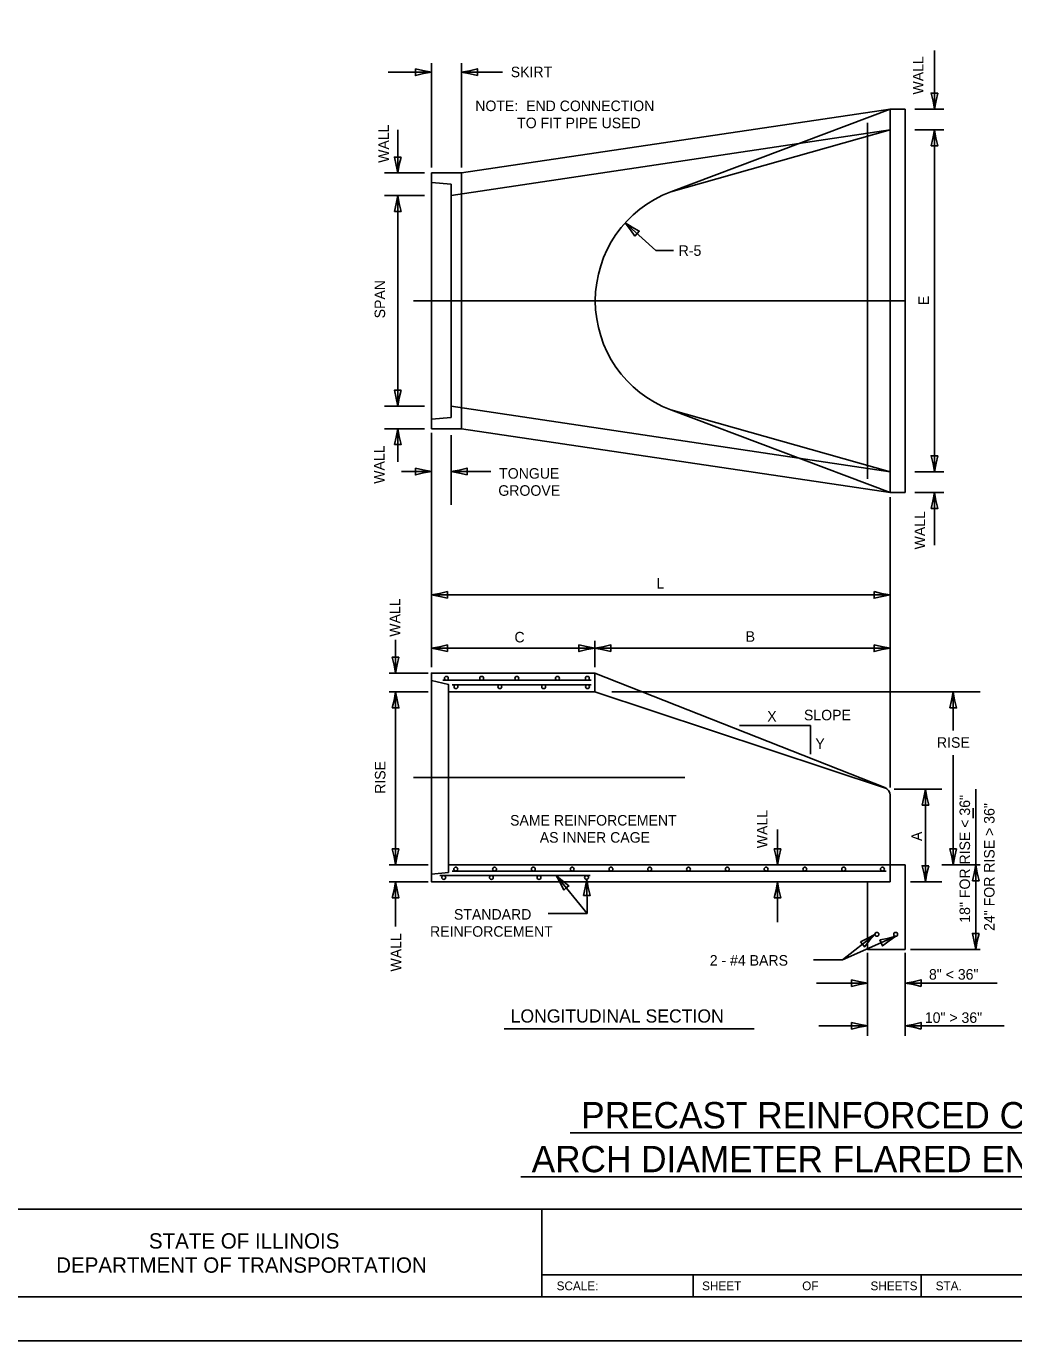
# Model space of a CAD drawing. Extents: x 2133490 to 2172050, y 2138301 to 2145980.
# Drawn here: x 2152934 to 2153497, y 2141438 to 2142187 of the extents above; entities that cross this region are included whole.
import ezdxf

# ---------------------------------------------------------------- set-up
doc = ezdxf.new("R2010")
doc.units = 0
for name, color, linetype in [('Design_PR_Roadway Dimensions', 7, 'Continuous'), ('Design_PR_Roadway Notes', 7, 'Continuous'), ('Drainage_PR_Pipe Culvert', 7, 'Continuous'), ('Level 23', 7, 'Continuous'), ('Sheets_50 Reference Boundary', 7, 'Continuous'), ('Sheets_General Details', 7, 'Continuous'), ('Sheets_Printer Plotting Border', 7, 'Continuous'), ('Topo_Bridge Structures', 7, 'Continuous')]:
    doc.layers.add(name, color=color, linetype=linetype)

msp = doc.modelspace()

# ---------------------------------------------------------------- linework, layer by layer
at = {"layer": 'Design_PR_Roadway Dimensions'}
for p, q in [((2153452.2, 2142172.84), (2153452.2, 2142139.51)), ((2153165.45, 2142165.74), (2153165.45, 2142106.19)), ((2153182.59, 2142165.74), (2153182.59, 2142106.19)), ((2153140.72, 2142160.56), (2153165.45, 2142160.56)), ((2153182.59, 2142160.56), (2153205.9, 2142160.56)), ((2153457.58, 2142139.51), (2153441.08, 2142139.51)), ((2153146.23, 2142127.6), (2153146.23, 2142103.09)), ((2153457.58, 2142127.6), (2153441.08, 2142127.6)), ((2153452.2, 2142127.6), (2153452.2, 2141932.86)), ((2153161.48, 2142103.09), (2153138.64, 2142103.09)), ((2153161.48, 2142090.29), (2153138.64, 2142090.29)), ((2153146.23, 2142090.29), (2153146.23, 2141970.16)), ((2153293.31, 2142059.01), (2153275.91, 2142074.67)), ((2153303.38, 2142059.01), (2153293.31, 2142059.01)), ((2153155.31, 2142030.23), (2153435.45, 2142030.23)), ((2153161.48, 2141970.16), (2153138.64, 2141970.16)), ((2153161.48, 2141957.37), (2153138.64, 2141957.37)), ((2153146.23, 2141957.37), (2153146.23, 2141938.54)), ((2153165.45, 2141955.06), (2153165.45, 2141821.54)), ((2153176.65, 2141953.75), (2153176.65, 2141914.02)), ((2153165.45, 2141932.96), (2153148.45, 2141932.96)), ((2153199.37, 2141932.96), (2153176.65, 2141932.96)), ((2153457.58, 2141932.86), (2153441.08, 2141932.86)), ((2153426.88, 2141918.33), (2153426.88, 2141752.92)), ((2153457.58, 2141920.94), (2153441.08, 2141920.94)), ((2153452.2, 2141920.94), (2153452.2, 2141890.92)), ((2153165.45, 2141862.59), (2153426.88, 2141862.59)), ((2153145.05, 2141837.09), (2153145.05, 2141818.08)), ((2153258.66, 2141836.54), (2153258.66, 2141821.54)), ((2153165.45, 2141832.27), (2153258.66, 2141832.27)), ((2153258.66, 2141832.27), (2153426.88, 2141832.27)), ((2153163.52, 2141818.08), (2153141.38, 2141818.08)), ((2153163.52, 2141807.37), (2153141.38, 2141807.37)), ((2153145.05, 2141807.37), (2153145.05, 2141708.8)), ((2153268.24, 2141807.37), (2153478.26, 2141807.37)), ((2153462.85, 2141807.37), (2153462.85, 2141785.36)), ((2153341.1, 2141788.17), (2153381.58, 2141788.17)), ((2153381.58, 2141788.17), (2153381.58, 2141771.91)), ((2153462.85, 2141771.29), (2153462.85, 2141708.8)), ((2153155.31, 2141758.62), (2153309.9, 2141758.62)), ((2153429.21, 2141751.98), (2153456.41, 2141751.98)), ((2153447.06, 2141751.98), (2153447.06, 2141699.16)), ((2153475.71, 2141751.98), (2153475.71, 2141708.8)), ((2153362.78, 2141728.9), (2153362.78, 2141708.8)), ((2153163.52, 2141708.8), (2153141.38, 2141708.8)), ((2153456.41, 2141708.8), (2153478.26, 2141708.8)), ((2153475.71, 2141708.8), (2153475.71, 2141660.58)), ((2153163.52, 2141699.16), (2153141.38, 2141699.16)), ((2153145.05, 2141699.16), (2153145.05, 2141673.72)), ((2153254.16, 2141680.98), (2153236.59, 2141702.69)), ((2153254.16, 2141680.98), (2153253.95, 2141700.48)), ((2153362.78, 2141699.16), (2153362.78, 2141676.08)), ((2153438.55, 2141699.16), (2153456.41, 2141699.16)), ((2153254.16, 2141680.98), (2153232.03, 2141680.98)), ((2153418.28, 2141669.11), (2153399.77, 2141654.58)), ((2153430.15, 2141668.06), (2153399.77, 2141654.58)), ((2153399.77, 2141654.58), (2153383.2, 2141654.58)), ((2153414.02, 2141658.68), (2153414.02, 2141611.27)), ((2153435.45, 2141658.68), (2153435.45, 2141611.27)), ((2153438.55, 2141660.58), (2153478.26, 2141660.58)), ((2153385.04, 2141641.4), (2153414.02, 2141641.4)), ((2153435.45, 2141641.4), (2153487.89, 2141641.4)), ((2153386.28, 2141617.07), (2153414.02, 2141617.07)), ((2153435.45, 2141617.07), (2153491.93, 2141617.07))]:
    msp.add_line(p, q, dxfattribs=at)
at = {"layer": 'Design_PR_Roadway Notes'}
for p, q in [((2153474.21, 2141735.34), (2153474.21, 2141741.13)), ((2153206.91, 2141615.39), (2153349.48, 2141615.39))]:
    msp.add_line(p, q, dxfattribs=at)
at = {"layer": 'Drainage_PR_Pipe Culvert'}
for p, q in [((2153182.59, 2142103.09), (2153426.88, 2142139.51)), ((2153426.88, 2142139.51), (2153301.86, 2142092.39)), ((2153426.88, 2142139.51), (2153426.88, 2141920.94)), ((2153426.88, 2142139.51), (2153435.45, 2142139.51)), ((2153435.45, 2142139.51), (2153435.45, 2141920.94)), ((2153176.65, 2142090.29), (2153426.88, 2142127.6)), ((2153426.88, 2142127.6), (2153301.86, 2142092.39)), ((2153414.02, 2142131.74), (2153414.02, 2141928.7)), ((2153165.45, 2142103.09), (2153182.59, 2142103.09)), ((2153165.45, 2142103.09), (2153165.45, 2141957.37)), ((2153182.59, 2142103.09), (2153182.59, 2141957.37)), ((2153176.65, 2142096.72), (2153165.45, 2142097.73)), ((2153176.65, 2142096.72), (2153176.65, 2141963.73)), ((2153426.88, 2141932.86), (2153176.65, 2141970.16)), ((2153426.88, 2141920.94), (2153301.86, 2141968.06)), ((2153426.88, 2141932.86), (2153301.86, 2141968.06)), ((2153176.65, 2141963.73), (2153165.45, 2141962.73)), ((2153165.45, 2141957.37), (2153182.59, 2141957.37)), ((2153426.88, 2141920.94), (2153182.59, 2141957.37)), ((2153435.45, 2141920.94), (2153426.88, 2141920.94)), ((2153165.45, 2141699.16), (2153165.45, 2141818.08)), ((2153165.45, 2141818.08), (2153258.66, 2141818.08)), ((2153175.09, 2141811.66), (2153165.45, 2141813.8)), ((2153256.52, 2141814.01), (2153171.88, 2141814.01)), ((2153175.09, 2141704.51), (2153175.09, 2141811.66)), ((2153256.52, 2141811.44), (2153177.23, 2141811.44)), ((2153258.66, 2141818.08), (2153423.92, 2141752.83)), ((2153258.66, 2141818.08), (2153258.66, 2141807.37)), ((2153258.66, 2141807.37), (2153175.09, 2141807.37)), ((2153424.84, 2141752.32), (2153258.66, 2141807.37)), ((2153426.88, 2141708.8), (2153426.88, 2141748.46)), ((2153435.45, 2141708.8), (2153175.09, 2141708.8)), ((2153426.88, 2141708.8), (2153426.88, 2141708.8)), ((2153426.88, 2141699.16), (2153426.88, 2141708.8)), ((2153435.45, 2141660.58), (2153435.45, 2141708.8)), ((2153175.09, 2141704.51), (2153165.45, 2141703.44)), ((2153165.45, 2141699.16), (2153414.02, 2141699.16)), ((2153170.27, 2141702.69), (2153255.98, 2141702.69)), ((2153177.23, 2141705.26), (2153424.73, 2141705.26)), ((2153414.02, 2141699.16), (2153414.02, 2141660.58)), ((2153414.02, 2141699.16), (2153426.88, 2141699.16)), ((2153414.02, 2141660.58), (2153435.45, 2141660.58))]:
    msp.add_line(p, q, dxfattribs=at)
for points in [[(2153258.66, 2141807.37), (2153258.66, 2141818.08), (2153165.45, 2141818.08), (2153165.45, 2141813.8), (2153175.09, 2141811.66), (2153175.09, 2141807.37), (2153258.66, 2141807.37)], [(2153175.09, 2141708.8), (2153175.09, 2141704.51), (2153165.45, 2141703.44), (2153165.45, 2141699.16), (2153414.02, 2141699.16), (2153426.88, 2141699.16), (2153426.88, 2141708.8), (2153175.09, 2141708.8)], [(2153435.45, 2141708.8), (2153426.88, 2141708.8), (2153426.88, 2141699.16), (2153414.02, 2141699.16), (2153414.02, 2141660.58), (2153435.45, 2141660.58), (2153435.45, 2141708.8)]]:
    msp.add_lwpolyline(points, dxfattribs=at)
for centre in [(2153173.97, 2141815.12), (2153179.43, 2141810.34), (2153194.07, 2141815.12), (2153204.44, 2141810.34), (2153214.14, 2141815.12), (2153229.44, 2141810.34), (2153237.27, 2141815.12), (2153254.32, 2141815.12), (2153254.43, 2141810.34), (2153179.32, 2141706.37), (2153201.44, 2141706.37), (2153223.55, 2141706.37), (2153245.67, 2141706.37), (2153267.78, 2141706.37), (2153289.89, 2141706.37), (2153311.99, 2141706.37), (2153334.1, 2141706.37), (2153356.22, 2141706.37), (2153378.33, 2141706.37), (2153400.44, 2141706.37), (2153422.54, 2141706.37), (2153172.47, 2141701.59), (2153199.62, 2141701.59), (2153226.77, 2141701.59), (2153253.89, 2141701.59), (2153419.39, 2141669.17), (2153430.1, 2141669.17)]:
    msp.add_circle(centre, 1.1, dxfattribs=at)
for centre, radius, start, end in [((2153325.29, 2142030.23), 66.43, 110.65253, 249.34471), ((2153422.19, 2141748.47), 4.69, 0, 68.45072)]:
    msp.add_arc(centre, radius, start, end, dxfattribs=at)
at = {"layer": 'Sheets_50 Reference Boundary'}
msp.add_lwpolyline([(2152289.66, 2142512.57), (2153864.66, 2142512.57), (2153864.66, 2141512.58), (2152289.66, 2141512.58)], close=True, dxfattribs=at)
at = {"layer": 'Sheets_General Details'}
for p, q in [((2152289.66, 2141512.58), (2153864.66, 2141512.58)), ((2153228.37, 2141512.58), (2153228.37, 2141462.58)), ((2153228.37, 2141475.08), (2153613.37, 2141475.08)), ((2153314.66, 2141475.08), (2153314.66, 2141462.58)), ((2153444.66, 2141475.08), (2153444.66, 2141462.58)), ((2153889.66, 2141437.58), (2152189.66, 2141437.58))]:
    msp.add_line(p, q, dxfattribs=at)
msp.add_lwpolyline([(2152289.66, 2142512.58), (2153864.66, 2142512.58), (2153864.66, 2141462.58), (2152289.66, 2141462.58)], close=True, dxfattribs=at)
at = {"layer": 'Sheets_Printer Plotting Border'}
msp.add_lwpolyline([(2152189.66, 2141437.58), (2153889.66, 2141437.58), (2153889.66, 2142537.58), (2152189.66, 2142537.58)], close=True, dxfattribs=at)
at = {"layer": 'Topo_Bridge Structures'}
for p, q in [((2153244.6, 2141556), (2153664.76, 2141556)), ((2153216.33, 2141530.95), (2153695.2, 2141530.95))]:
    msp.add_line(p, q, dxfattribs=at)
for points in [[(2153156.35, 2142162.46), (2153156.34, 2142160.56), (2153156.34, 2142158.65), (2153160.9, 2142159.77), (2153165.45, 2142160.56), (2153160.59, 2142161.44)], [(2153191.69, 2142158.65), (2153191.69, 2142160.56), (2153191.69, 2142162.46), (2153187.14, 2142161.35), (2153182.59, 2142160.56), (2153187.44, 2142159.67)], [(2153454.11, 2142148.61), (2153452.2, 2142148.62), (2153450.3, 2142148.62), (2153451.42, 2142144.06), (2153452.2, 2142139.51), (2153453.09, 2142144.37)], [(2153450.3, 2142118.5), (2153452.2, 2142118.5), (2153454.11, 2142118.5), (2153452.99, 2142123.05), (2153452.2, 2142127.6), (2153451.32, 2142122.75)], [(2153148.13, 2142112.18), (2153146.23, 2142112.19), (2153144.32, 2142112.19), (2153145.44, 2142107.64), (2153146.23, 2142103.09), (2153147.11, 2142107.94)], [(2153144.32, 2142081.19), (2153146.23, 2142081.19), (2153148.13, 2142081.19), (2153147.01, 2142085.74), (2153146.23, 2142090.29), (2153145.34, 2142085.44)], [(2153281.4, 2142067.17), (2153282.68, 2142068.58), (2153283.95, 2142070), (2153279.82, 2142072.21), (2153275.91, 2142074.67), (2153278.93, 2142070.77)], [(2153148.13, 2141979.26), (2153146.23, 2141979.27), (2153144.32, 2141979.27), (2153145.44, 2141974.71), (2153146.23, 2141970.16), (2153147.11, 2141975.02)], [(2153144.32, 2141948.27), (2153146.23, 2141948.27), (2153148.13, 2141948.27), (2153147.01, 2141952.82), (2153146.23, 2141957.37), (2153145.34, 2141952.52)], [(2153454.11, 2141941.95), (2153452.2, 2141941.96), (2153450.3, 2141941.96), (2153451.42, 2141937.41), (2153452.2, 2141932.86), (2153453.09, 2141937.71)], [(2153156.35, 2141934.87), (2153156.34, 2141932.96), (2153156.34, 2141931.06), (2153160.9, 2141932.18), (2153165.45, 2141932.96), (2153160.59, 2141933.85)], [(2153185.75, 2141931.06), (2153185.76, 2141932.96), (2153185.76, 2141934.87), (2153181.2, 2141933.75), (2153176.65, 2141932.96), (2153181.51, 2141932.08)], [(2153450.3, 2141911.84), (2153452.2, 2141911.84), (2153454.11, 2141911.84), (2153452.99, 2141916.39), (2153452.2, 2141920.94), (2153451.32, 2141916.09)], [(2153174.55, 2141860.69), (2153174.55, 2141862.59), (2153174.55, 2141864.5), (2153170, 2141863.38), (2153165.45, 2141862.59), (2153170.3, 2141861.71)], [(2153417.78, 2141864.5), (2153417.77, 2141862.59), (2153417.77, 2141860.69), (2153422.33, 2141861.8), (2153426.88, 2141862.59), (2153422.02, 2141863.48)], [(2153174.55, 2141830.37), (2153174.55, 2141832.27), (2153174.55, 2141834.17), (2153170, 2141833.06), (2153165.45, 2141832.27), (2153170.3, 2141831.39)], [(2153249.56, 2141834.17), (2153249.56, 2141832.27), (2153249.56, 2141830.37), (2153254.11, 2141831.48), (2153258.66, 2141832.27), (2153253.81, 2141833.15)], [(2153267.76, 2141830.37), (2153267.77, 2141832.27), (2153267.77, 2141834.17), (2153263.21, 2141833.06), (2153258.66, 2141832.27), (2153263.52, 2141831.39)], [(2153417.78, 2141834.17), (2153417.77, 2141832.27), (2153417.77, 2141830.37), (2153422.33, 2141831.48), (2153426.88, 2141832.27), (2153422.02, 2141833.15)], [(2153146.95, 2141827.18), (2153145.05, 2141827.19), (2153143.14, 2141827.19), (2153144.26, 2141822.63), (2153145.05, 2141818.08), (2153145.93, 2141822.94)], [(2153143.14, 2141798.27), (2153145.05, 2141798.27), (2153146.95, 2141798.27), (2153145.84, 2141802.82), (2153145.05, 2141807.37), (2153144.16, 2141802.52)], [(2153460.95, 2141798.27), (2153462.85, 2141798.27), (2153464.76, 2141798.27), (2153463.64, 2141802.82), (2153462.85, 2141807.37), (2153461.97, 2141802.52)], [(2153445.16, 2141742.88), (2153447.06, 2141742.87), (2153448.97, 2141742.87), (2153447.85, 2141747.43), (2153447.06, 2141751.98), (2153446.18, 2141747.12)], [(2153146.95, 2141717.9), (2153145.05, 2141717.9), (2153143.14, 2141717.9), (2153144.26, 2141713.35), (2153145.05, 2141708.8), (2153145.93, 2141713.65)], [(2153364.69, 2141717.9), (2153362.78, 2141717.9), (2153360.88, 2141717.9), (2153362, 2141713.35), (2153362.78, 2141708.8), (2153363.67, 2141713.65)], [(2153464.76, 2141717.9), (2153462.85, 2141717.9), (2153460.95, 2141717.9), (2153462.07, 2141713.35), (2153462.85, 2141708.8), (2153463.74, 2141713.65)], [(2153448.97, 2141708.25), (2153447.06, 2141708.26), (2153445.16, 2141708.26), (2153446.27, 2141703.71), (2153447.06, 2141699.16), (2153447.94, 2141704.01)], [(2153473.81, 2141699.7), (2153475.71, 2141699.7), (2153477.62, 2141699.7), (2153476.5, 2141704.25), (2153475.71, 2141708.8), (2153474.83, 2141703.95)], [(2153143.14, 2141690.06), (2153145.05, 2141690.05), (2153146.95, 2141690.05), (2153145.84, 2141694.61), (2153145.05, 2141699.16), (2153144.16, 2141694.3)], [(2153240.84, 2141694.42), (2153242.32, 2141695.62), (2153243.8, 2141696.81), (2153240.07, 2141699.65), (2153236.59, 2141702.69), (2153238.96, 2141698.36)], [(2153252.14, 2141691.37), (2153254.05, 2141691.38), (2153255.95, 2141691.4), (2153254.79, 2141695.94), (2153253.95, 2141700.48), (2153253.12, 2141695.62)], [(2153360.88, 2141690.06), (2153362.78, 2141690.05), (2153364.69, 2141690.05), (2153363.57, 2141694.61), (2153362.78, 2141699.16), (2153361.9, 2141694.3)], [(2153409.95, 2141664.99), (2153411.12, 2141663.49), (2153412.3, 2141662), (2153415.19, 2141665.68), (2153418.28, 2141669.11), (2153413.92, 2141666.81)], [(2153477.62, 2141669.68), (2153475.71, 2141669.69), (2153473.81, 2141669.69), (2153474.92, 2141665.13), (2153475.71, 2141660.58), (2153476.59, 2141665.44)], [(2153421.07, 2141666.11), (2153421.83, 2141664.37), (2153422.61, 2141662.63), (2153426.32, 2141665.5), (2153430.15, 2141668.06), (2153425.36, 2141666.9)], [(2153404.92, 2141643.3), (2153404.92, 2141641.4), (2153404.92, 2141639.49), (2153409.47, 2141640.61), (2153414.02, 2141641.4), (2153409.17, 2141642.28)], [(2153444.55, 2141639.49), (2153444.55, 2141641.4), (2153444.55, 2141643.3), (2153440, 2141642.18), (2153435.45, 2141641.4), (2153440.3, 2141640.51)], [(2153404.92, 2141618.98), (2153404.92, 2141617.07), (2153404.92, 2141615.17), (2153409.47, 2141616.29), (2153414.02, 2141617.07), (2153409.17, 2141617.96)], [(2153444.55, 2141615.17), (2153444.55, 2141617.07), (2153444.55, 2141618.98), (2153440, 2141617.86), (2153435.45, 2141617.07), (2153440.3, 2141616.19)]]:
    msp.add_lwpolyline(points, close=True, dxfattribs=at)

# ---------------------------------------------------------------- texts
at = {"layer": 'Design_PR_Roadway Notes'}
for s, height, p in [('SKIRT', 6, (2153210.66, 2142157.69)), ('NOTE:  END CONNECTION', 6, (2153190.44, 2142138.35)), ('       TO FIT PIPE USED', 6, (2153198.7, 2142128.6)), ('R-5', 6, (2153306.39, 2142055.86)), ('TONGUE', 6, (2153204.05, 2141928.88)), ('GROOVE', 6, (2153203.58, 2141919.13)), ('L', 6, (2153293.68, 2141866.24)), ('C', 6, (2153212.78, 2141835.55)), ('B', 6, (2153344.57, 2141835.91)), ('X', 6, (2153356.87, 2141790.4)), ('SLOPE', 6, (2153377.8, 2141791.15)), ('Y', 6, (2153384.3, 2141774.88)), ('RISE', 6, (2153453.6, 2141775.52)), ('SAME REINFORCEMENT', 6, (2153210.29, 2141731.18)), ('AS INNER CAGE', 6, (2153227.2, 2141721.43)), ('STANDARD', 6, (2153178.29, 2141677.57)), ('REINFORCEMENT', 6, (2153164.65, 2141667.82)), ('LONGITUDINAL SECTION', 7.5, (2153210.6, 2141618.91))]:
    msp.add_text(s, height=height, dxfattribs=at).set_placement(p)
for s, p in [('WALL', (2153445.93, 2142147.81)), ('WALL', (2153141.21, 2142108.87)), ('SPAN', (2153139.05, 2142020.24)), ('E', (2153449.08, 2142027.7)), ('WALL', (2153138.7, 2141925.96)), ('WALL', (2153446.83, 2141888.54)), ('WALL', (2153147.64, 2141838.79)), ('RISE', (2153139.22, 2141749.26)), ('18" FOR RISE < 36"', (2153472.49, 2141675.8)), ('24" FOR RISE > 36"', (2153486.44, 2141671.15)), ('WALL', (2153356.98, 2141718.23)), ('A', (2153445.07, 2141722.35)), ('WALL', (2153148.29, 2141647.98))]:
    msp.add_text(s, height=6, rotation=90, dxfattribs=at).set_placement(p)
at = {"layer": 'Level 23'}
for s, height, p in [('2 - #4 BARS', 6, (2153324.1, 2141651.35)), ('8" < 36"', 6, (2153449.06, 2141643.37)), ('10" > 36"', 6, (2153446.7, 2141618.72)), ('PRECAST REINFORCED CONCRETE', 15, (2153250.84, 2141558.61)), ('ARCH DIAMETER FLARED END SECTION', 15, (2153222.59, 2141533.61))]:
    msp.add_text(s, height=height, dxfattribs=at).set_placement(p)
at = {"layer": 'Sheets_General Details'}
for s, height, p in [('STATE OF ILLINOIS', 8.7501, (2153004.41, 2141490.08)), ('DEPARTMENT OF TRANSPORTATION', 8.7501, (2152951.53, 2141476.33)), ('SCALE:          ', 5, (2153236.83, 2141466.33)), ('SHEET', 5, (2153319.76, 2141466.33)), ('OF', 5, (2153376.8, 2141466.33)), ('SHEETS', 5, (2153415.76, 2141466.33)), ('STA.', 5, (2153452.9, 2141466.33))]:
    msp.add_text(s, height=height, dxfattribs=at).set_placement(p)

doc.saveas('drawing.dxf')
